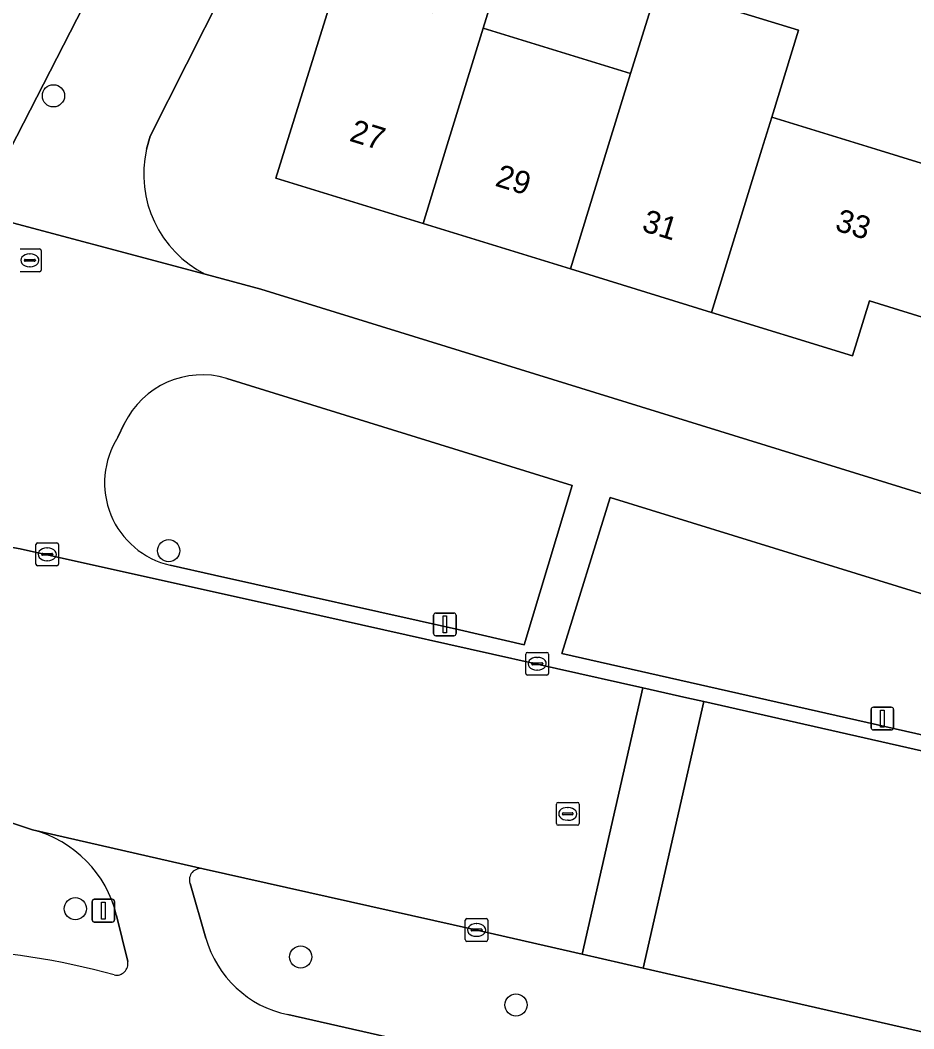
# Model space of a CAD drawing. Extents: x 160349 to 161355, y 381727 to 382854.
# Drawn here: x 161123.5 to 161162.82, y 382211.31 to 382255.68 of the extents above; entities that cross this region are included whole.
import ezdxf

# ---------------------------------------------------------------- set-up
doc = ezdxf.new("R2010")
doc.units = 0
for name, color, linetype in [('IMGEO_Berm_groen', 7, 'Continuous'), ('IMGEO_Boom', 7, 'Continuous'), ('IMGEO_Brandkraan', 7, 'Continuous'), ('IMGEO_Erf', 7, 'Continuous'), ('IMGEO_Fietspad_gesloten', 7, 'Continuous'), ('IMGEO_Groenvoorziening', 7, 'Continuous'), ('IMGEO_Kolk', 7, 'Continuous'), ('IMGEO_Lichtmast', 7, 'Continuous'), ('IMGEO_Pand', 7, 'Continuous'), ('IMGEO_Pand_nummerreeks', 7, 'Continuous'), ('IMGEO_Rijbaan_lokaal_open', 7, 'Continuous'), ('IMGEO_Rioolput', 7, 'Continuous'), ('IMGEO_Verkeersbordpaal', 7, 'Continuous'), ('IMGEO_Voetpad_open', 7, 'Continuous')]:
    doc.layers.add(name, color=color, linetype=linetype)

msp = doc.modelspace()

# ---------------------------------------------------------------- linework, layer by layer
at = {"layer": 'IMGEO_Berm_groen'}
for points in [[(161124.052, 382220.065), (161120.187, 382221.355), (161113.211, 382223.739)], [(161169.479, 382209.739), (161150.91, 382213.983), (161148.23, 382214.595), (161143.531, 382215.669), (161131.55, 382218.344)], [(161130.977, 382217.699), (161131.676, 382215.296)], [(161128.235, 382214.268), (161127.747, 382216.294)], [(161135.281, 382211.933), (161219.824, 382192.775)]]:
    msp.add_lwpolyline(points, dxfattribs=at)
for centre, radius, start, end in [((161122.725, 382215.069), 5.169, 13.7094, 75.1242), ((161131.443, 382217.862), 0.494, 77.4862, 199.2799), ((161136.244, 382216.579), 4.745, 195.6909, 258.2873), ((161119.391, 382184.254), 30.556, 74.3426, 102.4092), ((161127.74, 382214.171), 0.505, 258.386, 11.0353)]:
    msp.add_arc(centre, radius, start, end, dxfattribs=at)
at = {"layer": 'IMGEO_Boom'}
for centre in [(161124.967, 382252.351), (161130.038, 382232.338), (161125.928, 382216.591), (161135.843, 382214.47), (161145.314, 382212.359)]:
    msp.add_circle(centre, 0.489, dxfattribs=at)
at = {"layer": 'IMGEO_Brandkraan'}
for p, q in [((161123.503, 382245.613), (161124.355, 382245.613)), ((161124.429, 382245.539), (161124.429, 382244.687)), ((161123.687, 382245.107), (161123.687, 382245.119)), ((161124.125, 382245.07), (161123.727, 382245.07)), ((161123.73, 382245.156), (161124.128, 382245.156)), ((161123.916, 382245.393), (161123.941, 382245.393)), ((161124.171, 382245.119), (161124.171, 382245.107)), ((161124.355, 382244.613), (161123.503, 382244.613)), ((161123.939, 382244.833), (161123.914, 382244.833))]:
    msp.add_line(p, q, dxfattribs=at)
for points in [[(161123.503, 382245.613), (161124.355, 382245.613)], [(161124.429, 382245.539), (161124.429, 382244.687)], [(161124.355, 382244.613), (161123.503, 382244.613)]]:
    msp.add_lwpolyline(points, dxfattribs=at)
for centre, radius, start, end in [((161124.353, 382245.537), 0.0765, 1.552, 88.448), ((161124.353, 382245.537), 0.0765, 1.552, 88.448), ((161123.727, 382245.116), 0.0403, 85.8775, 175.7526), ((161123.724, 382245.106), 0.0366, 178.938, 274.7102), ((161124.128, 382245.113), 0.043, 264.8664, 352.4533), ((161124.132, 382245.118), 0.0386, 1.7309, 96.639), ((161124.353, 382244.689), 0.0765, 271.552, 358.448), ((161124.353, 382244.689), 0.0765, 271.552, 358.448)]:
    msp.add_arc(centre, radius, start, end, dxfattribs=at)
for centre, major_axis, ratio, start_param, end_param in [((161123.915, 382245.113), (-0.387, 0.002), 0.722429, 4.712389, 7.853982), ((161123.94, 382245.113), (-0.39, 0.002), 0.717154, 1.570796, 4.712389)]:
    msp.add_ellipse(centre, major_axis=major_axis, ratio=ratio, start_param=start_param, end_param=end_param, dxfattribs=at)
at = {"layer": 'IMGEO_Erf'}
for points in [[(161155.969, 382303.136), (161142.883, 382277.595), (161140.406, 382272.76), (161129.229, 382250.582), (161129.059, 382250)], [(161146.359, 382263.388), (161143.875, 382255.322), (161150.359, 382253.325), (161151.537, 382257.147), (161157.742, 382255.235), (161156.566, 382251.413), (161161.154, 382250), (161165.942, 382248.525)], [(161164.04, 382242.351), (161160.867, 382243.329), (161160.122, 382240.909), (161153.919, 382242.82), (161147.712, 382244.733), (161141.229, 382246.73), (161134.745, 382248.728), (161135.142, 382250), (161137.422, 382257.31)], [(161131.647, 382244.501), (161134.098, 382243.849), (161237.527, 382211.856)]]:
    msp.add_lwpolyline(points, dxfattribs=at)
msp.add_arc((161133.881, 382248.911), 4.943, 167.2711, 243.1352, dxfattribs=at)
at = {"layer": 'IMGEO_Fietspad_gesloten'}
for points in [[(161131.55, 382218.344), (161124.052, 382220.065)], [(161131.676, 382215.296), (161130.977, 382217.699)], [(161127.747, 382216.294), (161128.235, 382214.268)], [(161219.824, 382192.775), (161135.281, 382211.933)]]:
    msp.add_lwpolyline(points, dxfattribs=at)
for centre, radius, start, end in [((161122.725, 382215.069), 5.169, 13.7094, 75.1242), ((161131.443, 382217.862), 0.494, 77.4862, 199.2799), ((161136.244, 382216.579), 4.745, 195.6909, 258.2873), ((161119.391, 382184.254), 30.556, 74.3426, 102.4092), ((161127.74, 382214.171), 0.505, 258.386, 11.0353)]:
    msp.add_arc(centre, radius, start, end, dxfattribs=at)
at = {"layer": 'IMGEO_Groenvoorziening'}
for points in [[(161142.837, 382228.855), (161145.671, 382228.198), (161147.795, 382235.201), (161132.597, 382239.92)], [(161128.083, 382237.921), (161127.796, 382237.328)], [(161130.102, 382231.699), (161132.056, 382231.26), (161142.837, 382228.855)]]:
    msp.add_lwpolyline(points, dxfattribs=at)
msp.add_lwpolyline([(161147.328, 382227.823), (161167.646, 382223.226), (161169.296, 382228.55), (161149.455, 382234.676)], close=True, dxfattribs=at)
for centre, radius, start, end in [((161131.519, 382236.258), 3.818, 73.6007, 154.1711), ((161130.944, 382235.331), 3.728, 147.6111, 256.9433)]:
    msp.add_arc(centre, radius, start, end, dxfattribs=at)
at = {"layer": 'IMGEO_Kolk'}
for p, q in [((161124.192, 382231.754), (161124.192, 382232.606)), ((161124.267, 382232.68), (161125.119, 382232.68)), ((161125.193, 382232.606), (161125.193, 382231.754)), ((161124.451, 382232.174), (161124.451, 382232.186)), ((161124.494, 382232.223), (161124.892, 382232.223)), ((161124.68, 382232.46), (161124.705, 382232.46)), ((161124.935, 382232.186), (161124.935, 382232.174)), ((161124.889, 382232.137), (161124.491, 382232.137)), ((161124.703, 382231.9), (161124.678, 382231.9)), ((161125.119, 382231.68), (161124.267, 382231.68)), ((161145.748, 382226.941), (161145.748, 382227.793)), ((161145.823, 382227.867), (161146.675, 382227.867)), ((161146.749, 382227.793), (161146.749, 382226.941)), ((161146.007, 382227.361), (161146.007, 382227.373)), ((161146.445, 382227.324), (161146.047, 382227.324)), ((161146.05, 382227.41), (161146.448, 382227.41)), ((161146.236, 382227.647), (161146.261, 382227.647)), ((161146.491, 382227.373), (161146.491, 382227.361)), ((161146.675, 382226.867), (161145.823, 382226.867)), ((161146.259, 382227.087), (161146.234, 382227.087)), ((161143.082, 382215.23), (161143.082, 382216.082)), ((161143.157, 382216.156), (161144.009, 382216.156)), ((161143.57, 382215.936), (161143.595, 382215.936)), ((161144.083, 382216.082), (161144.083, 382215.23)), ((161143.341, 382215.65), (161143.341, 382215.662)), ((161143.779, 382215.613), (161143.381, 382215.613)), ((161143.384, 382215.699), (161143.782, 382215.699)), ((161143.593, 382215.376), (161143.568, 382215.376)), ((161143.825, 382215.662), (161143.825, 382215.65)), ((161144.009, 382215.156), (161143.157, 382215.156))]:
    msp.add_line(p, q, dxfattribs=at)
for points in [[(161124.192, 382231.754), (161124.192, 382232.606)], [(161124.267, 382232.68), (161125.119, 382232.68)], [(161125.193, 382232.606), (161125.193, 382231.754)], [(161125.119, 382231.68), (161124.267, 382231.68)], [(161145.748, 382226.941), (161145.748, 382227.793)], [(161145.823, 382227.867), (161146.675, 382227.867)], [(161146.749, 382227.793), (161146.749, 382226.941)], [(161146.675, 382226.867), (161145.823, 382226.867)], [(161143.082, 382215.23), (161143.082, 382216.082)], [(161143.157, 382216.156), (161144.009, 382216.156)], [(161144.083, 382216.082), (161144.083, 382215.23)], [(161144.009, 382215.156), (161143.157, 382215.156)]]:
    msp.add_lwpolyline(points, dxfattribs=at)
for centre, radius, start, end in [((161124.269, 382232.604), 0.0765, 91.552, 178.448), ((161124.269, 382232.604), 0.0765, 91.552, 178.448), ((161125.117, 382232.604), 0.0765, 1.552, 88.448), ((161125.117, 382232.604), 0.0765, 1.552, 88.448), ((161124.491, 382232.183), 0.0403, 85.8775, 175.7526), ((161124.488, 382232.173), 0.0366, 178.938, 274.7102), ((161124.892, 382232.18), 0.043, 264.8664, 352.4533), ((161124.896, 382232.185), 0.0386, 1.7309, 96.639), ((161124.269, 382231.756), 0.0765, 181.552, 268.448), ((161124.269, 382231.756), 0.0765, 181.552, 268.448), ((161125.117, 382231.756), 0.0765, 271.552, 358.448), ((161125.117, 382231.756), 0.0765, 271.552, 358.448), ((161145.825, 382227.791), 0.0765, 91.552, 178.448), ((161145.825, 382227.791), 0.0765, 91.552, 178.448), ((161146.673, 382227.791), 0.0765, 1.552, 88.448), ((161146.673, 382227.791), 0.0765, 1.552, 88.448), ((161146.047, 382227.37), 0.0403, 85.8775, 175.7526), ((161146.044, 382227.36), 0.0366, 178.938, 274.7102), ((161146.448, 382227.367), 0.043, 264.8664, 352.4533), ((161146.452, 382227.372), 0.0386, 1.7309, 96.639), ((161145.825, 382226.943), 0.0765, 181.552, 268.448), ((161145.825, 382226.943), 0.0765, 181.552, 268.448), ((161146.673, 382226.943), 0.0765, 271.552, 358.448), ((161146.673, 382226.943), 0.0765, 271.552, 358.448), ((161143.159, 382216.08), 0.0765, 91.552, 178.448), ((161143.159, 382216.08), 0.0765, 91.552, 178.448), ((161144.007, 382216.08), 0.0765, 1.552, 88.448), ((161144.007, 382216.08), 0.0765, 1.552, 88.448), ((161143.381, 382215.659), 0.0403, 85.8775, 175.7526), ((161143.378, 382215.649), 0.0366, 178.938, 274.7102), ((161143.782, 382215.656), 0.043, 264.8664, 352.4533), ((161143.786, 382215.661), 0.0386, 1.7309, 96.639), ((161143.159, 382215.232), 0.0765, 181.552, 268.448), ((161143.159, 382215.232), 0.0765, 181.552, 268.448), ((161144.007, 382215.232), 0.0765, 271.552, 358.448), ((161144.007, 382215.232), 0.0765, 271.552, 358.448)]:
    msp.add_arc(centre, radius, start, end, dxfattribs=at)
for centre, major_axis, ratio, start_param, end_param in [((161124.679, 382232.18), (-0.387, 0.002), 0.722429, 4.712389, 7.853982), ((161124.704, 382232.18), (-0.39, 0.002), 0.717154, 1.570796, 4.712389), ((161146.235, 382227.367), (-0.387, 0.002), 0.722429, 4.712389, 7.853982), ((161146.26, 382227.367), (-0.39, 0.002), 0.717154, 1.570796, 4.712389), ((161143.569, 382215.656), (-0.387, 0.002), 0.722429, 4.712389, 7.853982), ((161143.594, 382215.656), (-0.39, 0.002), 0.717154, 1.570796, 4.712389)]:
    msp.add_ellipse(centre, major_axis=major_axis, ratio=ratio, start_param=start_param, end_param=end_param, dxfattribs=at)
at = {"layer": 'IMGEO_Lichtmast'}
for p, q in [((161141.692, 382228.697), (161141.692, 382229.497)), ((161141.692, 382229.497), (161141.692, 382228.697)), ((161141.792, 382229.597), (161142.582, 382229.597)), ((161142.582, 382229.597), (161141.792, 382229.597)), ((161142.682, 382229.497), (161142.682, 382228.697)), ((161142.682, 382228.697), (161142.682, 382229.497)), ((161142.582, 382228.597), (161141.792, 382228.597)), ((161141.792, 382228.597), (161142.582, 382228.597)), ((161160.938, 382224.553), (161160.938, 382225.353)), ((161160.938, 382225.353), (161160.938, 382224.553)), ((161161.038, 382225.453), (161161.828, 382225.453)), ((161161.828, 382225.453), (161161.038, 382225.453)), ((161161.928, 382225.353), (161161.928, 382224.553)), ((161161.928, 382224.553), (161161.928, 382225.353)), ((161161.828, 382224.453), (161161.038, 382224.453)), ((161161.038, 382224.453), (161161.828, 382224.453))]:
    msp.add_line(p, q, dxfattribs=at)
for points in [[(161142.112, 382229.472), (161142.262, 382229.472), (161142.262, 382228.722), (161142.112, 382228.722), (161142.112, 382229.472)], [(161161.358, 382225.328), (161161.508, 382225.328), (161161.508, 382224.578), (161161.358, 382224.578), (161161.358, 382225.328)]]:
    msp.add_lwpolyline(points, dxfattribs=at)
for centre, start, end in [((161141.792, 382229.497), 90, 180), ((161141.792, 382229.497), 90, 180), ((161142.582, 382229.497), 0, 90), ((161142.582, 382229.497), 360, 90), ((161141.792, 382228.697), 180, 270), ((161141.792, 382228.697), 180, 270), ((161142.582, 382228.697), 270, 0), ((161142.582, 382228.697), 270, 0), ((161161.038, 382225.353), 90, 180), ((161161.038, 382225.353), 90, 180), ((161161.828, 382225.353), 0, 90), ((161161.828, 382225.353), 360, 90), ((161161.038, 382224.553), 180, 270), ((161161.038, 382224.553), 180, 270), ((161161.828, 382224.553), 270, 0), ((161161.828, 382224.553), 270, 0)]:
    msp.add_arc(centre, 0.1, start, end, dxfattribs=at)
at = {"layer": 'IMGEO_Pand'}
for points in [[(161146.359, 382263.388), (161147.632, 382267.521), (161143.238, 382268.9), (161140.98, 382261.571), (161143.169, 382260.897), (161142.126, 382257.514), (161141.661, 382256.004), (161137.422, 382257.31), (161135.142, 382250), (161134.745, 382248.728), (161141.229, 382246.73), (161142.236, 382250), (161143.875, 382255.322)], [(161156.13, 382250), (161156.566, 382251.413), (161157.742, 382255.235), (161151.537, 382257.147), (161150.359, 382253.325), (161149.334, 382250), (161147.712, 382244.733), (161153.919, 382242.82)], [(161150.359, 382253.325), (161143.875, 382255.322), (161142.236, 382250), (161141.229, 382246.73), (161147.712, 382244.733), (161149.334, 382250)], [(161164.04, 382242.351), (161165.942, 382248.525), (161161.154, 382250), (161156.566, 382251.413), (161156.13, 382250), (161153.919, 382242.82), (161160.122, 382240.909), (161160.867, 382243.329)]]:
    msp.add_lwpolyline(points, close=True, dxfattribs=at)
at = {"layer": 'IMGEO_Rijbaan_lokaal_open'}
for points in [[(161115.496, 382244.02), (161119.099, 382242.23), (161120.723, 382245.449), (161121.607, 382247.172), (161123.057, 382250), (161135.94, 382275.122), (161138.409, 382279.937)], [(161098.573, 382243.313), (161091.75, 382246.802), (161086.257, 382236.178), (161094.072, 382232.067), (161113.211, 382223.739), (161120.187, 382221.355), (161124.052, 382220.065), (161131.55, 382218.344), (161143.531, 382215.669), (161148.23, 382214.595), (161150.894, 382226.306), (161135.701, 382229.708), (161123.497, 382232.422), (161122.506, 382232.605)]]:
    msp.add_lwpolyline(points, dxfattribs=at)
for points in [[(161153.576, 382225.704), (161152.829, 382225.873), (161150.894, 382226.306), (161148.23, 382214.595), (161150.91, 382213.983)], [(161207.576, 382213.558), (161206.205, 382213.869), (161182.688, 382219.139), (161163.613, 382223.436), (161153.576, 382225.704), (161150.91, 382213.983), (161169.479, 382209.739), (161192.885, 382204.452), (161204.902, 382201.72)]]:
    msp.add_lwpolyline(points, close=True, dxfattribs=at)
at = {"layer": 'IMGEO_Rioolput'}
for p, q in [((161147.095, 382220.338), (161147.095, 382221.19)), ((161147.17, 382221.264), (161148.022, 382221.264)), ((161148.096, 382221.19), (161148.096, 382220.338)), ((161147.354, 382220.758), (161147.354, 382220.77)), ((161147.792, 382220.721), (161147.394, 382220.721)), ((161147.397, 382220.807), (161147.795, 382220.807)), ((161147.583, 382221.044), (161147.608, 382221.044)), ((161147.838, 382220.77), (161147.838, 382220.758)), ((161148.022, 382220.264), (161147.17, 382220.264)), ((161147.606, 382220.484), (161147.581, 382220.484))]:
    msp.add_line(p, q, dxfattribs=at)
for points in [[(161147.095, 382220.338), (161147.095, 382221.19)], [(161147.17, 382221.264), (161148.022, 382221.264)], [(161148.096, 382221.19), (161148.096, 382220.338)], [(161148.022, 382220.264), (161147.17, 382220.264)]]:
    msp.add_lwpolyline(points, dxfattribs=at)
for centre, radius, start, end in [((161147.172, 382221.188), 0.0765, 91.552, 178.448), ((161147.172, 382221.188), 0.0765, 91.552, 178.448), ((161148.02, 382221.188), 0.0765, 1.552, 88.448), ((161148.02, 382221.188), 0.0765, 1.552, 88.448), ((161147.394, 382220.767), 0.0403, 85.8775, 175.7526), ((161147.391, 382220.757), 0.0366, 178.938, 274.7102), ((161147.795, 382220.764), 0.043, 264.8664, 352.4533), ((161147.799, 382220.769), 0.0386, 1.7309, 96.639), ((161147.172, 382220.34), 0.0765, 181.552, 268.448), ((161147.172, 382220.34), 0.0765, 181.552, 268.448), ((161148.02, 382220.34), 0.0765, 271.552, 358.448), ((161148.02, 382220.34), 0.0765, 271.552, 358.448)]:
    msp.add_arc(centre, radius, start, end, dxfattribs=at)
for centre, major_axis, ratio, start_param, end_param in [((161147.582, 382220.764), (-0.387, 0.002), 0.722429, 4.712389, 7.853982), ((161147.607, 382220.764), (-0.39, 0.002), 0.717154, 1.570796, 4.712389)]:
    msp.add_ellipse(centre, major_axis=major_axis, ratio=ratio, start_param=start_param, end_param=end_param, dxfattribs=at)
at = {"layer": 'IMGEO_Verkeersbordpaal'}
for p, q in [((161126.665, 382216.106), (161126.665, 382216.906)), ((161126.665, 382216.906), (161126.665, 382216.106)), ((161126.765, 382217.006), (161127.555, 382217.006)), ((161127.555, 382217.006), (161126.765, 382217.006)), ((161127.655, 382216.906), (161127.655, 382216.106)), ((161127.655, 382216.106), (161127.655, 382216.906)), ((161127.555, 382216.006), (161126.765, 382216.006)), ((161126.765, 382216.006), (161127.555, 382216.006))]:
    msp.add_line(p, q, dxfattribs=at)
msp.add_lwpolyline([(161127.085, 382216.881), (161127.235, 382216.881), (161127.235, 382216.131), (161127.085, 382216.131), (161127.085, 382216.881)], dxfattribs=at)
for centre, start, end in [((161126.765, 382216.906), 90, 180), ((161126.765, 382216.906), 90, 180), ((161127.555, 382216.906), 0, 90), ((161127.555, 382216.906), 360, 90), ((161126.765, 382216.106), 180, 270), ((161126.765, 382216.106), 180, 270), ((161127.555, 382216.106), 270, 0), ((161127.555, 382216.106), 270, 0)]:
    msp.add_arc(centre, 0.1, start, end, dxfattribs=at)
at = {"layer": 'IMGEO_Voetpad_open'}
for points in [[(161129.059, 382250), (161129.229, 382250.582), (161140.406, 382272.76), (161135.94, 382275.122), (161123.057, 382250), (161121.607, 382247.172), (161131.647, 382244.501)], [(161134.098, 382243.849), (161131.647, 382244.501), (161121.607, 382247.172), (161120.723, 382245.449), (161119.099, 382242.23), (161118.667, 382241.373), (161118.476, 382240.934), (161118.256, 382240.451)], [(161237.527, 382211.856), (161134.098, 382243.849)], [(161132.597, 382239.92), (161147.795, 382235.201), (161145.671, 382228.198), (161142.837, 382228.855)], [(161127.796, 382237.328), (161128.083, 382237.921)], [(161122.506, 382232.605), (161123.497, 382232.422), (161135.701, 382229.708), (161150.894, 382226.306), (161152.829, 382225.873), (161153.576, 382225.704), (161163.613, 382223.436), (161182.688, 382219.139), (161206.205, 382213.869), (161207.576, 382213.558), (161210.203, 382212.962), (161214.044, 382212.09), (161229.11, 382208.652), (161229.435, 382208.582), (161233.035, 382207.802)], [(161142.837, 382228.855), (161132.056, 382231.26), (161130.102, 382231.699)]]:
    msp.add_lwpolyline(points, dxfattribs=at)
msp.add_lwpolyline([(161147.328, 382227.823), (161149.455, 382234.676), (161169.296, 382228.55), (161167.646, 382223.226)], close=True, dxfattribs=at)
for centre, radius, start, end in [((161133.881, 382248.911), 4.943, 167.2711, 243.1352), ((161131.519, 382236.258), 3.818, 73.6007, 154.1711), ((161130.944, 382235.331), 3.728, 147.6111, 256.9433)]:
    msp.add_arc(centre, radius, start, end, dxfattribs=at)

# ---------------------------------------------------------------- texts
at = {"layer": 'IMGEO_Pand_nummerreeks'}
for s, rotation, p in [('27', 342.8743, (161137.942, 382250.38)), ('29', 342.8752, (161144.353, 382248.404)), ('31', 342.8743, (161150.806, 382246.417)), ('33', 342.877, (161159.304, 382246.447))]:
    msp.add_text(s, height=1, rotation=rotation, dxfattribs=at).set_placement(p)

doc.saveas('drawing.dxf')
